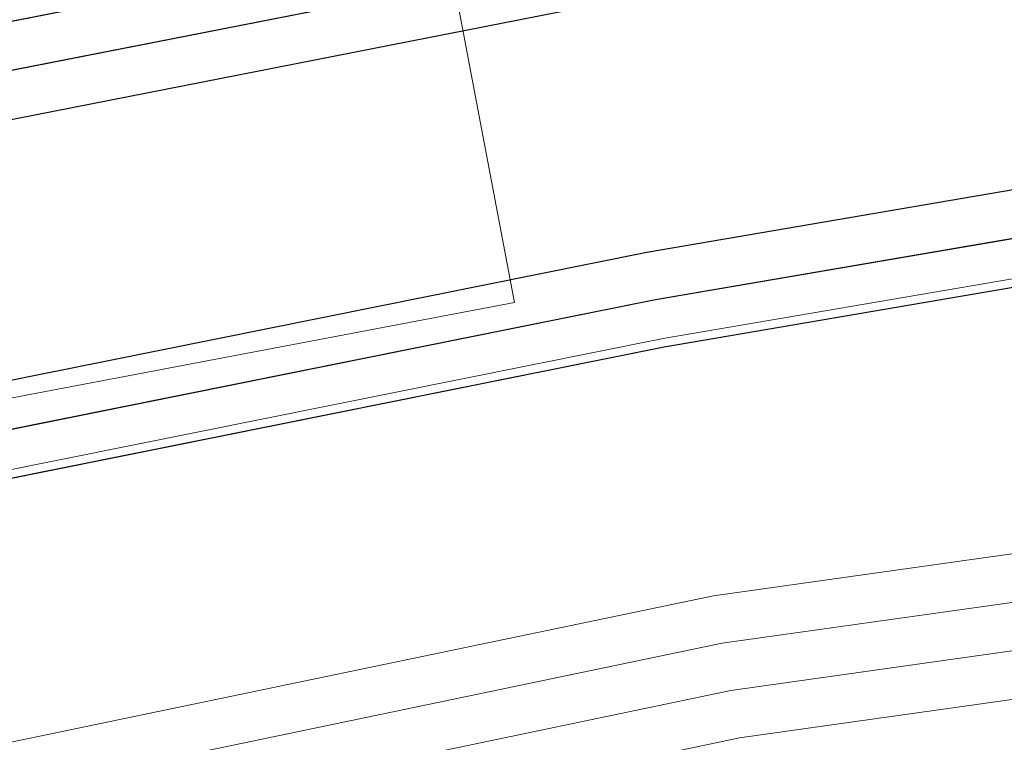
# Model space of a CAD drawing. Header units: metres. Extents: x -502 to 161, y -108 to 174.
# Tile 437 of 656: x -94.279 to -93.26, y -22.206 to -21.459. Entities that reach past the tile are written whole.
import ezdxf

# ---------------------------------------------------------------- set-up
doc = ezdxf.new("R2010")
doc.units = ezdxf.units.M
doc.header["$LTSCALE"] = 0.1
for name, color, linetype in [('BRI31-005.05-5p02-Koordinierung Lageplan 4. BA ZOB West 2022-06-15', 7, 'Continuous'), ('BRI31-005.06-5f07-Koordinierung Lageplan 4. BA ZOB Fernbusbahnh', 7, 'Continuous'), ('BRI32-005.02-5f05-Koordinierung Schemaplan 4 BA ZOB Teilbereich', 7, 'Continuous'), ('BRI32-005.03-5f06-Koordinierung Schemaplan 4 BA ZOB Teilbereich 2 Ost - Bahnhofsallee 2023-01-21', 7, 'Continuous')]:
    doc.layers.add(name, color=color, linetype=linetype)

msp = doc.modelspace()

# ---------------------------------------------------------------- linework, layer by layer
at = {"layer": 'BRI31-005.05-5p02-Koordinierung Lageplan 4. BA ZOB West 2022-06-15', "color": 250, "linetype": 'Continuous', "lineweight": 25, "true_color": 0x333333, "transparency": 33554687, "flags": 128}
for points in [[(-55.6207, -13.8534), (-59.3527, -14.4834), (-59.6277, -14.5324), (-62.1407, -14.9854), (-62.5177, -15.2124), (-63.2107, -15.8214), (-64.2137, -16.3764), (-69.6077, -17.3364), (-75.3557, -18.2764), (-81.6257, -19.2414), (-88.8097, -20.5914), (-93.5797, -21.3214), (-104.4817, -23.4624), (-121.7807, -26.8324), (-126.7127, -27.7424), (-150.3487, -32.2524), (-150.6407, -32.3114), (-157.1197, -33.5744), (-162.8457, -32.6624), (-174.8577, -30.9934), (-176.5597, -30.4714), (-178.2347, -30.0544), (-179.1357, -29.8924)], [(-55.6127, -13.9024), (-59.3447, -14.5324), (-59.6247, -14.5824), (-62.1227, -15.0334), (-62.4877, -15.2534), (-63.1817, -15.8624), (-64.1967, -16.4244), (-69.5997, -17.3854), (-75.3467, -18.3254), (-81.6167, -19.2904), (-88.8017, -20.6404), (-93.5707, -21.3704), (-104.4717, -23.5114), (-121.7707, -26.8814), (-126.7037, -27.7914), (-150.3397, -32.3014), (-150.6307, -32.3604), (-157.1187, -33.6254), (-162.8527, -32.7114), (-174.8647, -31.0434), (-176.5717, -30.5204), (-178.2447, -30.1034), (-179.1357, -29.9434)], [(-55.6047, -13.9514), (-59.3367, -14.5814), (-62.1047, -15.0814), (-62.4577, -15.2944), (-63.1527, -15.9034), (-64.1797, -16.4724), (-69.5917, -17.4344), (-75.3377, -18.3744), (-81.6077, -19.3394), (-88.7937, -20.6894), (-93.5617, -21.4194), (-104.4617, -23.5604), (-121.7607, -26.9304), (-126.6947, -27.8404), (-150.3307, -32.3504), (-150.6207, -32.4094), (-157.1177, -33.6764), (-162.8597, -32.7604), (-174.8717, -31.0934), (-176.5837, -30.5694), (-178.2547, -30.1524), (-179.1357, -29.9944)], [(-56.5667, -14.3244), (-56.9487, -14.6244), (-57.8377, -15.3484), (-58.3257, -15.4954), (-59.9937, -15.7044), (-61.6697, -15.9144), (-63.7887, -16.4534), (-69.5837, -17.4834), (-75.3287, -18.4234), (-81.5687, -19.5644), (-84.6457, -20.1594), (-93.6297, -21.6994), (-104.3877, -23.8594), (-121.7187, -27.1554), (-122.6217, -27.3224), (-126.1537, -27.9814), (-137.6357, -30.1594), (-150.2927, -32.5534), (-151.8867, -32.8594), (-157.0417, -33.8394), (-163.2567, -32.9244), (-174.3647, -31.3244), (-178.3997, -30.6854)], [(-56.5467, -14.3734), (-56.9177, -14.6634), (-57.8137, -15.3934), (-58.3107, -15.5434), (-58.9957, -15.6304), (-59.9877, -15.7544), (-61.6607, -15.9634), (-63.7777, -16.5024), (-69.5757, -17.5324), (-75.3197, -18.4724), (-81.5597, -19.6134), (-84.6367, -20.2084), (-93.6207, -21.7484), (-104.3777, -23.9084), (-121.7097, -27.2044), (-122.6127, -27.3714), (-126.1447, -28.0304), (-137.6267, -30.2084), (-150.2837, -32.6024), (-151.8777, -32.9084), (-157.0407, -33.8904), (-163.2637, -32.9734), (-174.3717, -31.3734), (-178.4067, -30.7344)], [(-56.5277, -14.4214), (-56.8867, -14.7024), (-57.7897, -15.4384), (-58.2967, -15.5914), (-58.9897, -15.6804), (-59.9817, -15.8044), (-61.6517, -16.0124), (-63.7667, -16.5514), (-69.5677, -17.5814), (-75.3107, -18.5214), (-81.5507, -19.6624), (-84.6277, -20.2574), (-93.6117, -21.7974), (-104.3677, -23.9574), (-121.7007, -27.2534), (-122.6037, -27.4204), (-126.1357, -28.0794), (-137.6177, -30.2574), (-150.2747, -32.6514), (-151.8687, -32.9574), (-154.1107, -33.3844)]]:
    msp.add_lwpolyline(points, dxfattribs=at)
at = {"layer": 'BRI31-005.05-5p02-Koordinierung Lageplan 4. BA ZOB West 2022-06-15', "color": 35, "linetype": 'Continuous', "lineweight": 13, "true_color": 0x99724c, "transparency": 33554687, "flags": 128}
msp.add_lwpolyline([(-56.5317, -14.4104), (-56.8937, -14.6954), (-57.7937, -15.4294), (-58.2987, -15.5824), (-58.9897, -15.6704), (-59.9837, -15.7944), (-61.6527, -16.0034), (-63.7687, -16.5424), (-69.5707, -17.5724), (-75.3137, -18.5124), (-81.5517, -19.6534), (-84.6287, -20.2484), (-93.6127, -21.7884), (-104.3697, -23.9484)], dxfattribs=at)
at = {"layer": 'BRI31-005.05-5p02-Koordinierung Lageplan 4. BA ZOB West 2022-06-15', "color": 7, "linetype": 'Continuous', "lineweight": 13, "transparency": 33554687, "flags": 128}
for points in [[(-61.4667, -16.5364), (-61.8967, -16.5874), (-64.8047, -17.0724), (-67.0677, -17.3534), (-81.2107, -19.8354), (-82.4137, -20.0454), (-83.9977, -20.3754), (-88.8717, -21.3944), (-93.5607, -22.0544), (-96.7847, -22.7254), (-98.7487, -23.1054), (-104.2927, -24.2564), (-104.8637, -24.3634), (-122.5617, -27.6464), (-126.0927, -28.3114), (-137.5747, -30.4814), (-151.2867, -33.0514), (-152.1117, -33.2054), (-156.9627, -34.1054), (-163.4867, -33.2114), (-174.4007, -31.5814), (-178.4277, -30.8814)], [(-61.4607, -16.5864), (-61.8897, -16.6374), (-64.7977, -17.1214), (-67.0607, -17.4024), (-81.2017, -19.8844), (-82.4047, -20.0944), (-83.9877, -20.4244), (-88.8627, -21.4434), (-93.5517, -22.1034), (-96.7747, -22.7744), (-98.7387, -23.1544), (-104.2827, -24.3054), (-104.8547, -24.4124), (-122.5527, -27.6954), (-126.0837, -28.3604), (-137.5657, -30.5304), (-151.2777, -33.1004), (-152.1027, -33.2544), (-156.9617, -34.1564), (-163.4937, -33.2604), (-174.4077, -31.6304), (-178.4347, -30.9304)], [(-178.4417, -30.9794), (-174.4147, -31.6794), (-163.5007, -33.3094), (-156.9607, -34.2074), (-152.0937, -33.3034), (-151.2687, -33.1494), (-137.5567, -30.5794), (-126.0747, -28.4094), (-122.5437, -27.7444), (-104.8457, -24.4614), (-104.2727, -24.3544), (-98.7287, -23.2034), (-96.7647, -22.8234), (-93.5427, -22.1524), (-88.8537, -21.4924), (-83.9777, -20.4734), (-82.3957, -20.1434), (-81.1927, -19.9334), (-67.0537, -17.4514), (-64.7907, -17.1704), (-61.8827, -16.6874), (-61.4547, -16.6364)], [(-61.4487, -16.6864), (-61.8757, -16.7374), (-64.7837, -17.2194), (-67.0467, -17.5004), (-81.1837, -19.9824), (-82.3867, -20.1924), (-83.9677, -20.5224), (-88.8447, -21.5414), (-93.5337, -22.2014), (-96.7547, -22.8724), (-98.7187, -23.2524), (-104.2627, -24.4034), (-104.8367, -24.5104), (-122.5347, -27.7934), (-126.0657, -28.4584), (-137.5477, -30.6284), (-151.2597, -33.1984), (-152.0847, -33.3524), (-156.9597, -34.2584), (-163.5077, -33.3584), (-174.4217, -31.7284), (-178.4487, -31.0284)]]:
    msp.add_lwpolyline(points, dxfattribs=at)
at = {"layer": 'BRI31-005.06-5f07-Koordinierung Lageplan 4. BA ZOB Fernbusbahnh', "color": 250, "linetype": 'Continuous', "lineweight": 20, "true_color": 0x333333, "transparency": 33554687, "flags": 128}
for points in [[(-55.6207, -13.8534), (-59.3527, -14.4834), (-59.6277, -14.5324), (-62.1407, -14.9854), (-62.5177, -15.2124), (-63.2107, -15.8214), (-64.2137, -16.3764), (-69.6077, -17.3364), (-75.3557, -18.2764), (-81.6257, -19.2414), (-88.8097, -20.5914), (-93.5797, -21.3214), (-104.4817, -23.4624), (-121.7807, -26.8324), (-126.7127, -27.7424), (-150.3487, -32.2524), (-150.6407, -32.3114), (-157.1197, -33.5744), (-162.8457, -32.6624), (-174.8577, -30.9934), (-176.5597, -30.4714), (-178.2347, -30.0544), (-179.1357, -29.8924)], [(-55.6127, -13.9024), (-59.3447, -14.5324), (-59.6247, -14.5824), (-62.1227, -15.0334), (-62.4877, -15.2534), (-63.1817, -15.8624), (-64.1967, -16.4244), (-69.5997, -17.3854), (-75.3467, -18.3254), (-81.6167, -19.2904), (-88.8017, -20.6404), (-93.5707, -21.3704), (-104.4717, -23.5114), (-121.7707, -26.8814), (-126.7037, -27.7914), (-150.3397, -32.3014), (-150.6307, -32.3604), (-157.1187, -33.6254), (-162.8527, -32.7114), (-174.8647, -31.0434), (-176.5717, -30.5204), (-178.2447, -30.1034), (-179.1357, -29.9434)], [(-55.6047, -13.9514), (-59.3367, -14.5814), (-62.1047, -15.0814), (-62.4577, -15.2944), (-63.1527, -15.9034), (-64.1797, -16.4724), (-69.5917, -17.4344), (-75.3377, -18.3744), (-81.6077, -19.3394), (-88.7937, -20.6894), (-93.5617, -21.4194), (-104.4617, -23.5604), (-121.7607, -26.9304), (-126.6947, -27.8404), (-150.3307, -32.3504), (-150.6207, -32.4094), (-157.1177, -33.6764), (-162.8597, -32.7604), (-174.8717, -31.0934), (-176.5837, -30.5694), (-178.2547, -30.1524), (-179.1357, -29.9944)], [(-56.5667, -14.3244), (-56.9487, -14.6244), (-57.8377, -15.3484), (-58.3257, -15.4954), (-59.9937, -15.7044), (-61.6697, -15.9144), (-63.7887, -16.4534), (-69.5837, -17.4834), (-75.3287, -18.4234), (-81.5687, -19.5644), (-84.6457, -20.1594), (-93.6297, -21.6994), (-104.3877, -23.8594), (-121.7187, -27.1554), (-122.6217, -27.3224), (-126.1537, -27.9814), (-137.6357, -30.1594), (-150.2927, -32.5534), (-151.8867, -32.8594), (-157.0417, -33.8394), (-163.2567, -32.9244), (-174.3647, -31.3244), (-178.3997, -30.6854)], [(-56.5467, -14.3734), (-56.9177, -14.6634), (-57.8137, -15.3934), (-58.3107, -15.5434), (-58.9957, -15.6304), (-59.9877, -15.7544), (-61.6607, -15.9634), (-63.7777, -16.5024), (-69.5757, -17.5324), (-75.3197, -18.4724), (-81.5597, -19.6134), (-84.6367, -20.2084), (-93.6207, -21.7484), (-104.3777, -23.9084), (-121.7097, -27.2044), (-122.6127, -27.3714), (-126.1447, -28.0304), (-137.6267, -30.2084), (-150.2837, -32.6024), (-151.8777, -32.9084), (-157.0407, -33.8904), (-163.2637, -32.9734), (-174.3717, -31.3734), (-178.4067, -30.7344)]]:
    msp.add_lwpolyline(points, dxfattribs=at)
at = {"layer": 'BRI31-005.06-5f07-Koordinierung Lageplan 4. BA ZOB Fernbusbahnh', "color": 7, "linetype": 'Continuous', "lineweight": 9, "transparency": 33554687, "flags": 128}
for points in [[(-61.4667, -16.5364), (-61.8967, -16.5874), (-64.8047, -17.0724), (-67.0677, -17.3534), (-81.2107, -19.8354), (-82.4137, -20.0454), (-83.9977, -20.3754), (-88.8717, -21.3944), (-93.5607, -22.0544), (-96.7847, -22.7254), (-98.7487, -23.1054), (-104.2927, -24.2564), (-104.8637, -24.3634), (-122.5617, -27.6464), (-126.0927, -28.3114), (-137.5747, -30.4814), (-151.2867, -33.0514), (-152.1117, -33.2054), (-156.9627, -34.1054), (-163.4867, -33.2114), (-174.4007, -31.5814), (-178.4277, -30.8814)], [(-61.4607, -16.5864), (-61.8897, -16.6374), (-64.7977, -17.1214), (-67.0607, -17.4024), (-81.2017, -19.8844), (-82.4047, -20.0944), (-83.9877, -20.4244), (-88.8627, -21.4434), (-93.5517, -22.1034), (-96.7747, -22.7744), (-98.7387, -23.1544), (-104.2827, -24.3054), (-104.8547, -24.4124), (-122.5527, -27.6954), (-126.0837, -28.3604), (-137.5657, -30.5304), (-151.2777, -33.1004), (-152.1027, -33.2544), (-156.9617, -34.1564), (-163.4937, -33.2604), (-174.4077, -31.6304), (-178.4347, -30.9304)], [(-178.4417, -30.9794), (-174.4147, -31.6794), (-163.5007, -33.3094), (-156.9607, -34.2074), (-152.0937, -33.3034), (-151.2687, -33.1494), (-137.5567, -30.5794), (-126.0747, -28.4094), (-122.5437, -27.7444), (-104.8457, -24.4614), (-104.2727, -24.3544), (-98.7287, -23.2034), (-96.7647, -22.8234), (-93.5427, -22.1524), (-88.8537, -21.4924), (-83.9777, -20.4734), (-82.3957, -20.1434), (-81.1927, -19.9334), (-67.0537, -17.4514), (-64.7907, -17.1704), (-61.8827, -16.6874), (-61.4547, -16.6364)], [(-61.4487, -16.6864), (-61.8757, -16.7374), (-64.7837, -17.2194), (-67.0467, -17.5004), (-81.1837, -19.9824), (-82.3867, -20.1924), (-83.9677, -20.5224), (-88.8447, -21.5414), (-93.5337, -22.2014), (-96.7547, -22.8724), (-98.7187, -23.2524), (-104.2627, -24.4034), (-104.8367, -24.5104), (-122.5347, -27.7934), (-126.0657, -28.4584), (-137.5477, -30.6284), (-151.2597, -33.1984), (-152.0847, -33.3524), (-156.9597, -34.2584), (-163.5077, -33.3584), (-174.4217, -31.7284), (-178.4487, -31.0284)]]:
    msp.add_lwpolyline(points, dxfattribs=at)
at = {"layer": 'BRI32-005.02-5f05-Koordinierung Schemaplan 4 BA ZOB Teilbereich', "color": 250, "linetype": 'Continuous', "lineweight": 25, "true_color": 0x333333, "transparency": 33554687, "flags": 128}
for points in [[(-55.6207, -13.8534), (-59.3527, -14.4834), (-59.6277, -14.5324), (-62.1407, -14.9854), (-62.5177, -15.2124), (-63.2107, -15.8214), (-64.2137, -16.3764), (-69.6077, -17.3364), (-75.3557, -18.2764), (-81.6257, -19.2414), (-88.8097, -20.5914), (-93.5797, -21.3214), (-104.4817, -23.4624), (-121.7807, -26.8324), (-126.7127, -27.7424), (-150.3487, -32.2524), (-150.6407, -32.3114), (-157.1197, -33.5744), (-162.8457, -32.6624), (-174.8577, -30.9934), (-176.5597, -30.4714), (-178.2347, -30.0544), (-179.1357, -29.8924)], [(-55.6127, -13.9024), (-59.3447, -14.5324), (-59.6247, -14.5824), (-62.1227, -15.0334), (-62.4877, -15.2534), (-63.1817, -15.8624), (-64.1967, -16.4244), (-69.5997, -17.3854), (-75.3467, -18.3254), (-81.6167, -19.2904), (-88.8017, -20.6404), (-93.5707, -21.3704), (-104.4717, -23.5114), (-121.7707, -26.8814), (-126.7037, -27.7914), (-150.3397, -32.3014), (-150.6307, -32.3604), (-157.1187, -33.6254), (-162.8527, -32.7114), (-174.8647, -31.0434), (-176.5717, -30.5204), (-178.2447, -30.1034), (-179.1357, -29.9434)], [(-55.6047, -13.9514), (-59.3367, -14.5814), (-62.1047, -15.0814), (-62.4577, -15.2944), (-63.1527, -15.9034), (-64.1797, -16.4724), (-69.5917, -17.4344), (-75.3377, -18.3744), (-81.6077, -19.3394), (-88.7937, -20.6894), (-93.5617, -21.4194), (-104.4617, -23.5604), (-121.7607, -26.9304), (-126.6947, -27.8404), (-150.3307, -32.3504), (-150.6207, -32.4094), (-157.1177, -33.6764), (-162.8597, -32.7604), (-174.8717, -31.0934), (-176.5837, -30.5694), (-178.2547, -30.1524), (-179.1357, -29.9944)], [(-56.5667, -14.3244), (-56.9487, -14.6244), (-57.8377, -15.3484), (-58.3257, -15.4954), (-59.9937, -15.7044), (-61.6697, -15.9144), (-63.7887, -16.4534), (-69.5837, -17.4834), (-75.3287, -18.4234), (-81.5687, -19.5644), (-84.6457, -20.1594), (-93.6297, -21.6994), (-104.3877, -23.8594), (-121.7187, -27.1554), (-122.6217, -27.3224), (-126.1537, -27.9814), (-137.6357, -30.1594), (-150.2927, -32.5534), (-151.8867, -32.8594), (-157.0417, -33.8394), (-163.2567, -32.9244), (-174.3647, -31.3244), (-178.3997, -30.6854)], [(-56.5467, -14.3734), (-56.9177, -14.6634), (-57.8137, -15.3934), (-58.3107, -15.5434), (-58.9957, -15.6304), (-59.9877, -15.7544), (-61.6607, -15.9634), (-63.7777, -16.5024), (-69.5757, -17.5324), (-75.3197, -18.4724), (-81.5597, -19.6134), (-84.6367, -20.2084), (-93.6207, -21.7484), (-104.3777, -23.9084), (-121.7097, -27.2044), (-122.6127, -27.3714), (-126.1447, -28.0304), (-137.6267, -30.2084), (-150.2837, -32.6024), (-151.8777, -32.9084), (-157.0407, -33.8904), (-163.2637, -32.9734), (-174.3717, -31.3734), (-178.4067, -30.7344)], [(-56.5277, -14.4214), (-56.8867, -14.7024), (-57.7897, -15.4384), (-58.2967, -15.5914), (-58.9897, -15.6804), (-59.9817, -15.8044), (-61.6517, -16.0124), (-63.7667, -16.5514), (-69.5677, -17.5814), (-75.3107, -18.5214), (-81.5507, -19.6624), (-84.6277, -20.2574), (-93.6117, -21.7974), (-104.3677, -23.9574), (-121.7007, -27.2534), (-122.6037, -27.4204), (-126.1357, -28.0794), (-137.6177, -30.2574), (-150.2747, -32.6514), (-151.8687, -32.9574), (-154.1107, -33.3844)]]:
    msp.add_lwpolyline(points, dxfattribs=at)
at = {"layer": 'BRI32-005.02-5f05-Koordinierung Schemaplan 4 BA ZOB Teilbereich', "color": 35, "linetype": 'Continuous', "lineweight": 13, "true_color": 0x99724c, "transparency": 33554687, "flags": 128}
msp.add_lwpolyline([(-56.5317, -14.4104), (-56.8937, -14.6954), (-57.7937, -15.4294), (-58.2987, -15.5824), (-58.9897, -15.6704), (-59.9837, -15.7944), (-61.6527, -16.0034), (-63.7687, -16.5424), (-69.5707, -17.5724), (-75.3137, -18.5124), (-81.5517, -19.6534), (-84.6287, -20.2484), (-93.6127, -21.7884), (-104.3697, -23.9484)], dxfattribs=at)
at = {"layer": 'BRI32-005.03-5f06-Koordinierung Schemaplan 4 BA ZOB Teilbereich 2 Ost - Bahnhofsallee 2023-01-21', "color": 250, "linetype": 'Continuous', "lineweight": 20, "true_color": 0x333333, "transparency": 33554687, "flags": 128}
for points in [[(-55.6207, -13.8534), (-59.3527, -14.4834), (-59.6277, -14.5324), (-62.1407, -14.9854), (-62.5177, -15.2124), (-63.2107, -15.8214), (-64.2137, -16.3764), (-69.6077, -17.3364), (-75.3557, -18.2764), (-81.6257, -19.2414), (-88.8097, -20.5914), (-93.5797, -21.3214), (-104.4817, -23.4624), (-121.7807, -26.8324), (-126.7127, -27.7424), (-150.3487, -32.2524), (-150.6407, -32.3114), (-157.1197, -33.5744), (-162.8457, -32.6624), (-174.8577, -30.9934), (-176.5597, -30.4714), (-178.2347, -30.0544), (-179.1357, -29.8924)], [(-55.6127, -13.9024), (-59.3447, -14.5324), (-59.6247, -14.5824), (-62.1227, -15.0334), (-62.4877, -15.2534), (-63.1817, -15.8624), (-64.1967, -16.4244), (-69.5997, -17.3854), (-75.3467, -18.3254), (-81.6167, -19.2904), (-88.8017, -20.6404), (-93.5707, -21.3704), (-104.4717, -23.5114), (-121.7707, -26.8814), (-126.7037, -27.7914), (-150.3397, -32.3014), (-150.6307, -32.3604), (-157.1187, -33.6254), (-162.8527, -32.7114), (-174.8647, -31.0434), (-176.5717, -30.5204), (-178.2447, -30.1034), (-179.1357, -29.9434)], [(-55.6047, -13.9514), (-59.3367, -14.5814), (-62.1047, -15.0814), (-62.4577, -15.2944), (-63.1527, -15.9034), (-64.1797, -16.4724), (-69.5917, -17.4344), (-75.3377, -18.3744), (-81.6077, -19.3394), (-88.7937, -20.6894), (-93.5617, -21.4194), (-104.4617, -23.5604), (-121.7607, -26.9304), (-126.6947, -27.8404), (-150.3307, -32.3504), (-150.6207, -32.4094), (-157.1177, -33.6764), (-162.8597, -32.7604), (-174.8717, -31.0934), (-176.5837, -30.5694), (-178.2547, -30.1524), (-179.1357, -29.9944)], [(-56.5667, -14.3244), (-56.9487, -14.6244), (-57.8377, -15.3484), (-58.3257, -15.4954), (-59.9937, -15.7044), (-61.6697, -15.9144), (-63.7887, -16.4534), (-69.5837, -17.4834), (-75.3287, -18.4234), (-81.5687, -19.5644), (-84.6457, -20.1594), (-93.6297, -21.6994), (-104.3877, -23.8594), (-121.7187, -27.1554), (-122.6217, -27.3224), (-126.1537, -27.9814), (-137.6357, -30.1594), (-150.2927, -32.5534), (-151.8867, -32.8594), (-157.0417, -33.8394), (-163.2567, -32.9244), (-174.3647, -31.3244), (-178.3997, -30.6854)], [(-56.5467, -14.3734), (-56.9177, -14.6634), (-57.8137, -15.3934), (-58.3107, -15.5434), (-58.9957, -15.6304), (-59.9877, -15.7544), (-61.6607, -15.9634), (-63.7777, -16.5024), (-69.5757, -17.5324), (-75.3197, -18.4724), (-81.5597, -19.6134), (-84.6367, -20.2084), (-93.6207, -21.7484), (-104.3777, -23.9084), (-121.7097, -27.2044), (-122.6127, -27.3714), (-126.1447, -28.0304), (-137.6267, -30.2084), (-150.2837, -32.6024), (-151.8777, -32.9084), (-157.0407, -33.8904), (-163.2637, -32.9734), (-174.3717, -31.3734), (-178.4067, -30.7344)], [(-56.5277, -14.4214), (-56.8867, -14.7024), (-57.7897, -15.4384), (-58.2967, -15.5914), (-58.9897, -15.6804), (-59.9817, -15.8044), (-61.6517, -16.0124), (-63.7667, -16.5514), (-69.5677, -17.5814), (-75.3107, -18.5214), (-81.5507, -19.6624), (-84.6277, -20.2574), (-93.6117, -21.7974), (-104.3677, -23.9574), (-121.7007, -27.2534), (-122.6037, -27.4204), (-126.1357, -28.0794), (-137.6177, -30.2574), (-150.2747, -32.6514), (-151.8687, -32.9574), (-154.1107, -33.3844)]]:
    msp.add_lwpolyline(points, dxfattribs=at)
at = {"layer": 'BRI32-005.03-5f06-Koordinierung Schemaplan 4 BA ZOB Teilbereich 2 Ost - Bahnhofsallee 2023-01-21', "color": 35, "linetype": 'Continuous', "lineweight": 9, "true_color": 0x99724c, "transparency": 33554687, "flags": 128}
msp.add_lwpolyline([(-56.5317, -14.4104), (-56.8937, -14.6954), (-57.7937, -15.4294), (-58.2987, -15.5824), (-58.9897, -15.6704), (-59.9837, -15.7944), (-61.6527, -16.0034), (-63.7687, -16.5424), (-69.5707, -17.5724), (-75.3137, -18.5124), (-81.5517, -19.6534), (-84.6287, -20.2484), (-93.6127, -21.7884), (-104.3697, -23.9484)], dxfattribs=at)
at = {"layer": 'BRI32-005.03-5f06-Koordinierung Schemaplan 4 BA ZOB Teilbereich 2 Ost - Bahnhofsallee 2023-01-21', "color": 7, "linetype": 'Continuous', "lineweight": 9, "transparency": 33554687, "flags": 128}
for points in [[(-61.4667, -16.5364), (-61.8967, -16.5874), (-64.8047, -17.0724), (-67.0677, -17.3534), (-81.2107, -19.8354), (-82.4137, -20.0454), (-83.9977, -20.3754), (-88.8717, -21.3944), (-93.5607, -22.0544), (-96.7847, -22.7254), (-98.7487, -23.1054), (-104.2927, -24.2564), (-104.8637, -24.3634), (-122.5617, -27.6464), (-126.0927, -28.3114), (-137.5747, -30.4814), (-151.2867, -33.0514), (-152.1117, -33.2054), (-156.9627, -34.1054), (-163.4867, -33.2114), (-174.4007, -31.5814), (-178.4277, -30.8814)], [(-61.4607, -16.5864), (-61.8897, -16.6374), (-64.7977, -17.1214), (-67.0607, -17.4024), (-81.2017, -19.8844), (-82.4047, -20.0944), (-83.9877, -20.4244), (-88.8627, -21.4434), (-93.5517, -22.1034), (-96.7747, -22.7744), (-98.7387, -23.1544), (-104.2827, -24.3054), (-104.8547, -24.4124), (-122.5527, -27.6954), (-126.0837, -28.3604), (-137.5657, -30.5304), (-151.2777, -33.1004), (-152.1027, -33.2544), (-156.9617, -34.1564), (-163.4937, -33.2604), (-174.4077, -31.6304), (-178.4347, -30.9304)], [(-178.4417, -30.9794), (-174.4147, -31.6794), (-163.5007, -33.3094), (-156.9607, -34.2074), (-152.0937, -33.3034), (-151.2687, -33.1494), (-137.5567, -30.5794), (-126.0747, -28.4094), (-122.5437, -27.7444), (-104.8457, -24.4614), (-104.2727, -24.3544), (-98.7287, -23.2034), (-96.7647, -22.8234), (-93.5427, -22.1524), (-88.8537, -21.4924), (-83.9777, -20.4734), (-82.3957, -20.1434), (-81.1927, -19.9334), (-67.0537, -17.4514), (-64.7907, -17.1704), (-61.8827, -16.6874), (-61.4547, -16.6364)], [(-61.4487, -16.6864), (-61.8757, -16.7374), (-64.7837, -17.2194), (-67.0467, -17.5004), (-81.1837, -19.9824), (-82.3867, -20.1924), (-83.9677, -20.5224), (-88.8447, -21.5414), (-93.5337, -22.2014), (-96.7547, -22.8724), (-98.7187, -23.2524), (-104.2627, -24.4034), (-104.8367, -24.5104), (-122.5347, -27.7934), (-126.0657, -28.4584), (-137.5477, -30.6284), (-151.2597, -33.1984), (-152.0847, -33.3524), (-156.9597, -34.2584), (-163.5077, -33.3584), (-174.4217, -31.7284), (-178.4487, -31.0284)]]:
    msp.add_lwpolyline(points, dxfattribs=at)
at = {"layer": 'BRI32-005.03-5f06-Koordinierung Schemaplan 4 BA ZOB Teilbereich 2 Ost - Bahnhofsallee 2023-01-21', "color": 7, "linetype": 'Continuous', "lineweight": 13, "transparency": 33554687, "flags": 128}
msp.add_lwpolyline([(-96.1254, -20.0467), (-94.1604, -19.6741), (-93.7666, -21.7511), (-95.7316, -22.1237), (-96.1254, -20.0467)], dxfattribs=at)
at = {"layer": 'BRI32-005.03-5f06-Koordinierung Schemaplan 4 BA ZOB Teilbereich 2 Ost - Bahnhofsallee 2023-01-21', "color": 1, "linetype": 'Continuous', "lineweight": 20, "true_color": 0xff0000, "transparency": 33554687, "flags": 128}
msp.add_lwpolyline([(-96.1254, -20.0467), (-94.1604, -19.6741), (-93.7666, -21.7511), (-95.7316, -22.1237), (-96.1254, -20.0467)], dxfattribs=at)

doc.saveas('drawing.dxf')
